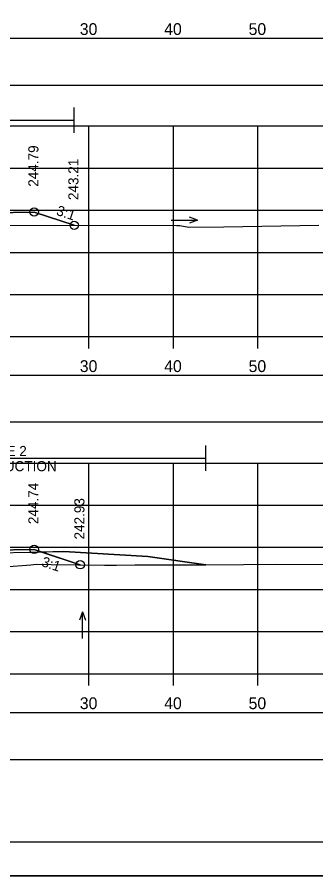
# Model space of a CAD drawing. Extents: x 1369627 to 1374022, y 380035 to 398173.
# Drawn here: x 1372120 to 1372155.4, y 380892.1 to 380994 of the extents above; entities that cross this region are included whole.
import ezdxf

# ---------------------------------------------------------------- set-up
doc = ezdxf.new("R2010")
doc.units = 0
for name, color, linetype in [('Default', 7, 'Continuous'), ('R_Axis', 7, 'Continuous'), ('R_Axis Annot', 7, 'Continuous'), ('R_Border', 7, 'Continuous'), ('R_Drive', 7, 'Continuous'), ('R_Exist Surface', 7, 'Continuous'), ('R_Fin Surface', 7, 'Continuous'), ('R_Grid', 7, 'Continuous'), ('R_MOT', 7, 'Continuous'), ('R_No Plot', 7, 'Continuous'), ('R_Water Annot', 7, 'Continuous'), ('R_Xsect Elev', 7, 'Continuous'), ('R_Xsect Slope', 7, 'Continuous'), ('T_Vehicle Path Lt Minor', 7, 'Continuous'), ('T_Vehicle Path Rt', 7, 'Continuous')]:
    doc.layers.add(name, color=color, linetype=linetype)

msp = doc.modelspace()

# ---------------------------------------------------------------- linework, layer by layer
at = {"layer": 'Default'}
for points in [[(1371948.53, 380985.97), (1372248.53, 380985.97), (1372248.53, 380991.49), (1371948.53, 380991.49)], [(1371948.53, 380945.99), (1372248.53, 380945.99), (1372248.53, 380951.51), (1371948.53, 380951.51)], [(1371948.53, 380905.95), (1372248.53, 380905.95), (1372248.53, 380911.47), (1371948.53, 380911.47)]]:
    msp.add_lwpolyline(points, close=True, dxfattribs=at)
at = {"layer": 'R_Axis'}
for p, q in [((1371948.53, 380956.11), (1372248.53, 380956.11)), ((1372128.53, 380954.71), (1372128.53, 380956.11)), ((1372138.53, 380954.71), (1372138.53, 380956.11)), ((1372148.53, 380954.71), (1372148.53, 380956.11)), ((1371948.53, 380916.11), (1372248.53, 380916.11)), ((1372128.53, 380914.71), (1372128.53, 380916.11)), ((1372138.53, 380914.71), (1372138.53, 380916.11)), ((1372148.53, 380914.71), (1372148.53, 380916.11))]:
    msp.add_line(p, q, dxfattribs=at)
at = {"layer": 'R_Border'}
msp.add_line((1372256.71, 380896.11), (1371940.53, 380896.11), dxfattribs=at)
at = {"layer": 'R_Drive'}
msp.add_lwpolyline([(1372113.53, 380930.2), (1372113.53, 380930.37), (1372125.53, 380930.61), (1372135.51, 380930.01), (1372142.37, 380929.04)], dxfattribs=at)
at = {"layer": 'R_Exist Surface'}
for points in [[(1372110.84, 380969.34), (1372124.41, 380969.31), (1372126.74, 380969.32), (1372138.95, 380969.29), (1372139.29, 380969.29), (1372140.35, 380969.09), (1372144.51, 380969.15), (1372155.77, 380969.32)], [(1372118.5, 380928.8), (1372121.63, 380929.02), (1372122.28, 380929.12), (1372124.06, 380929.09), (1372130.37, 380929), (1372131.03, 380929), (1372131.77, 380929.01), (1372133.98, 380929.03), (1372135.62, 380929.04), (1372140.93, 380929.03), (1372146.82, 380929.08), (1372150.58, 380929.11), (1372157.21, 380929.09)]]:
    msp.add_lwpolyline(points, dxfattribs=at)
at = {"layer": 'R_Fin Surface'}
for points in [[(1372069.34, 380969), (1372075.02, 380970.9), (1372080.02, 380970.8), (1372083.02, 380970.74), (1372083.52, 380970.74), (1372083.53, 380970.24), (1372084.53, 380970.26), (1372086.53, 380970.3), (1372098.53, 380970.54), (1372110.53, 380970.3), (1372112.53, 380970.26), (1372113.53, 380970.24), (1372113.54, 380970.74), (1372114.04, 380970.74), (1372117.04, 380970.8), (1372122.04, 380970.9), (1372126.78, 380969.32)], [(1372068.88, 380928.81), (1372075.02, 380930.86), (1372080.02, 380930.76), (1372083.02, 380930.7), (1372083.52, 380930.7), (1372083.53, 380930.2), (1372084.53, 380930.22), (1372086.53, 380930.26), (1372098.53, 380930.5), (1372110.53, 380930.26), (1372112.53, 380930.22), (1372113.53, 380930.2), (1372113.54, 380930.7), (1372114.04, 380930.7), (1372117.04, 380930.76), (1372122.04, 380930.86), (1372127.49, 380929.04)]]:
    msp.add_lwpolyline(points, dxfattribs=at)
at = {"layer": 'R_Grid'}
for p, q in [((1371948.53, 380981.11), (1372248.53, 380981.11)), ((1372128.53, 380956.11), (1372128.53, 380981.11)), ((1372138.53, 380956.11), (1372138.53, 380981.11)), ((1372148.53, 380956.11), (1372148.53, 380981.11)), ((1371948.53, 380976.11), (1372248.53, 380976.11)), ((1371948.53, 380971.11), (1372248.53, 380971.11)), ((1371948.53, 380966.11), (1372248.53, 380966.11)), ((1371948.53, 380961.11), (1372248.53, 380961.11)), ((1371948.53, 380956.11), (1372248.53, 380956.11)), ((1371948.53, 380941.11), (1372248.53, 380941.11)), ((1372128.53, 380916.11), (1372128.53, 380941.11)), ((1372138.53, 380916.11), (1372138.53, 380941.11)), ((1372148.53, 380916.11), (1372148.53, 380941.11)), ((1371948.53, 380936.11), (1372248.53, 380936.11)), ((1371948.53, 380931.11), (1372248.53, 380931.11)), ((1371948.53, 380926.11), (1372248.53, 380926.11)), ((1371948.53, 380921.11), (1372248.53, 380921.11)), ((1371948.53, 380916.11), (1372248.53, 380916.11))]:
    msp.add_line(p, q, dxfattribs=at)
at = {"layer": 'R_MOT'}
for p, q in [((1372126.78, 380980.3), (1372126.78, 380983.3)), ((1372068.88, 380981.8), (1372126.78, 380981.8)), ((1372142.37, 380940.18), (1372142.37, 380943.18)), ((1372068.88, 380941.68), (1372142.37, 380941.68))]:
    msp.add_line(p, q, dxfattribs=at)
at = {"layer": 'R_No Plot'}
msp.add_line((1371928.13, 380892.13), (1372261.46, 380892.13), dxfattribs=at)
for points in [[(1371928.12, 381105.47), (1372261.46, 381105.47), (1372261.46, 380892.13), (1371928.12, 380892.13)], [(1372174.45, 381101.57), (1372194.07, 381101.57), (1372194.07, 381091.69), (1372210.18, 381091.69), (1372233.38, 381091.69), (1372233.38, 381059.02), (1372256.59, 381059.02), (1372256.71, 380896.11), (1371940.53, 380896.11), (1371940.53, 381101.57)]]:
    msp.add_lwpolyline(points, close=True, dxfattribs=at)
for centre in [(1372122.04, 380970.9), (1372126.78, 380969.32), (1372122.04, 380930.86), (1372127.49, 380929.04)]:
    msp.add_circle(centre, 0.5, dxfattribs=at)
at = {"layer": 'R_Water Annot'}
for p, q in [((1372141.4, 380969.94), (1372140.44, 380970.29)), ((1372138.25, 380969.94), (1372141.4, 380969.94)), ((1372141.4, 380969.94), (1372140.44, 380969.59)), ((1372127.77, 380923.44), (1372127.42, 380922.48)), ((1372127.77, 380920.3), (1372127.77, 380923.44)), ((1372127.77, 380923.44), (1372128.12, 380922.48))]:
    msp.add_line(p, q, dxfattribs=at)
at = {"layer": 'T_Vehicle Path Lt Minor'}
for p, q in [((1372122.95, 380930.55), (1372127.49, 380929.05)), ((1372127.49, 380929.05), (1372127.51, 380929.04))]:
    msp.add_line(p, q, dxfattribs=at)
for points in [[(1372142.37, 380929.04), (1372135.51, 380930.01), (1372125.53, 380930.61), (1372122.95, 380930.55)], [(1372127.51, 380929.04), (1372130.37, 380929), (1372131.03, 380929), (1372131.77, 380929.01), (1372133.98, 380929.03), (1372135.62, 380929.04), (1372140.93, 380929.03), (1372142.37, 380929.04)]]:
    msp.add_lwpolyline(points, dxfattribs=at)
at = {"layer": 'T_Vehicle Path Rt'}
msp.add_line((1372115.03, 380969.33), (1372124.41, 380969.31), dxfattribs=at)
for points in [[(1372126.78, 380969.32), (1372122.04, 380970.9), (1372117.04, 380970.8), (1372114.04, 380970.74)], [(1372124.41, 380969.31), (1372126.74, 380969.32), (1372126.78, 380969.32)], [(1372127.49, 380929.04), (1372122.04, 380930.86), (1372117.04, 380930.76), (1372114.04, 380930.7)], [(1372109.01, 380929.22), (1372109.68, 380928.96), (1372111.85, 380928.28), (1372112.81, 380927.93), (1372114.04, 380927.29), (1372116.19, 380928.07), (1372116.38, 380928.12), (1372116.64, 380928.19), (1372118.5, 380928.8), (1372121.63, 380929.02), (1372122.28, 380929.12), (1372124.06, 380929.09), (1372127.49, 380929.04)]]:
    msp.add_lwpolyline(points, dxfattribs=at)

# ---------------------------------------------------------------- texts
at = {"layer": 'R_Axis Annot'}
for s, p in [('30', (1372127.44, 380991.91)), ('40', (1372137.44, 380991.91)), ('50', (1372147.44, 380991.91)), ('30', (1372127.44, 380951.91)), ('40', (1372137.44, 380951.91)), ('50', (1372147.44, 380951.91)), ('30', (1372127.44, 380911.91)), ('40', (1372137.44, 380911.91)), ('50', (1372147.44, 380911.91))]:
    msp.add_text(s, height=1.4, dxfattribs=at).set_placement(p)
at = {"layer": 'R_MOT'}
for s, p in [('STAGE 2', (1372114.38, 380941.94)), ('CONSTRUCTION', (1372111.78, 380940.14))]:
    msp.add_text(s, height=1.2, dxfattribs=at).set_placement(p)
at = {"layer": 'R_Xsect Elev'}
for s, p in [('244.79', (1372122.54, 380973.9)), ('243.21', (1372127.28, 380972.32)), ('244.74', (1372122.54, 380933.86)), ('242.93', (1372127.99, 380932.04))]:
    msp.add_text(s, height=1.2, rotation=90, dxfattribs=at).set_placement(p)
at = {"layer": 'R_Xsect Slope'}
for p in [(1372124.57, 380970.58), (1372122.81, 380928.91)]:
    msp.add_text('3:1', height=1.2, rotation=341.5668, dxfattribs=at).set_placement(p)

doc.saveas('drawing.dxf')
